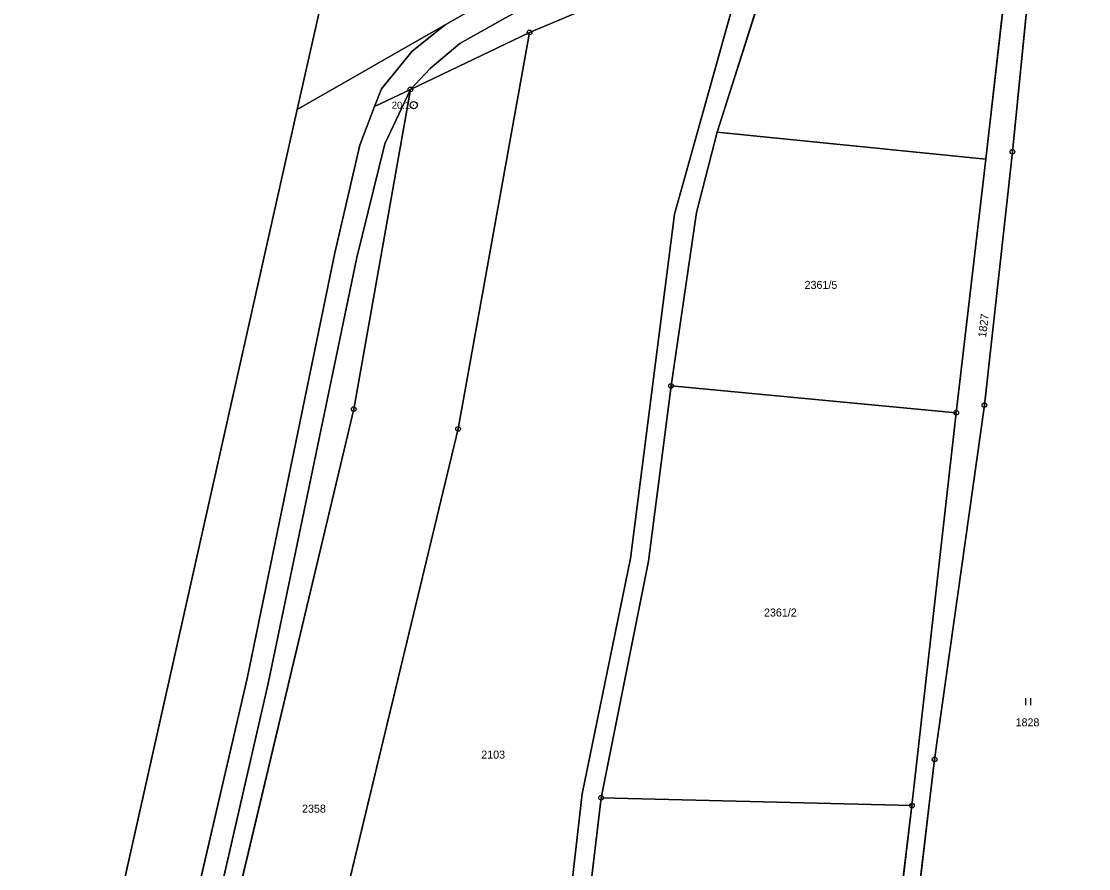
# Model space of a CAD drawing. Extents: x -689422 to -685210, y -987725 to -982160.
# Drawn here: x -688042.1 to -687815.4, y -986273.5 to -986093.6 of the extents above; entities that cross this region are included whole.
import ezdxf

# ---------------------------------------------------------------- set-up
doc = ezdxf.new("R2010")
doc.units = 0
for name, color, linetype in [('KN_Hranice_parcel', 7, 'Continuous'), ('KN_Parcelni cisla', 7, 'Continuous'), ('KN_Polygon parcely', 7, 'Continuous'), ('KN_POZEMKY_ORNA PUDA', 7, 'Continuous'), ('KN_POZEMKY_OSTATNI PLOCHA', 7, 'Continuous'), ('KN_POZEMKY_TTP', 7, 'Continuous'), ('KN_VYUZITI_17_ostatni plocha_ostatni komunikace', 7, 'Continuous'), ('KN_VYUZITI_23_ostatni plocha_manipulacni plocha', 7, 'Continuous'), ('KN_VYUZITI_27_ostatni plocha_neplodna puda', 7, 'Continuous'), ('KN_Značky bodu BP', 7, 'Continuous'), ('KN_Značky kultur', 7, 'Continuous')]:
    doc.layers.add(name, color=color, linetype=linetype)

msp = doc.modelspace()

# ---------------------------------------------------------------- linework, layer by layer
at = {"layer": 'KN_Hranice_parcel'}
for p, q in [((-687952.09, -986094.33), (-687941.36, -986088.19)), ((-687983.51, -986112.31), (-687952.09, -986094.33)), ((-687959.46, -986108.04), (-687934.17, -986095.95)), ((-687967.07, -986111.68), (-687959.46, -986108.04)), ((-688054.13, -986426.81), (-687983.51, -986112.31)), ((-687894.31, -986117.13), (-687837.25, -986122.85)), ((-687837.25, -986122.85), (-687843.53, -986176.69)), ((-687843.53, -986176.69), (-687904.1, -986171.01)), ((-687843.53, -986176.69), (-687852.93, -986260.13)), ((-687926.73, -986324.1), (-687918.95, -986258.46)), ((-687918.95, -986258.46), (-687852.93, -986260.13)), ((-687852.93, -986260.13), (-687861.01, -986327.01))]:
    msp.add_line(p, q, dxfattribs=at)
for points in [[(-687905.28, -985782.43), (-687977.17, -986084.07), (-687983.51, -986112.31)], [(-687774.42, -986041.42), (-687783.45, -986029.99), (-687794.58, -986022.2), (-687806.56, -986018.15), (-687818.46, -986017.93), (-687827.87, -986020.11), (-687838.37, -986025.3), (-687877.36, -986055.98), (-687894.09, -986067.93), (-687909.41, -986076.54), (-687939.27, -986092.84), (-687948.96, -986098.29), (-687955.27, -986103.61), (-687959.46, -986108.04)], [(-687864.46, -986388.44), (-687857.26, -986327.29), (-687848.11, -986250.3), (-687837.55, -986175.06), (-687831.58, -986121.26), (-687827.17, -986077.3), (-687823.88, -986050.9), (-687817.51, -986032.37)], [(-687837.25, -986122.85), (-687829.82, -986057.78), (-687825.09, -986032.95)], [(-687868.15, -986065.21), (-687883.58, -986083.38), (-687894.31, -986117.13)], [(-687947.64, -986420.67), (-687930.55, -986323.8), (-687922.96, -986257.64), (-687912.7, -986207.66), (-687903.4, -986134.51), (-687888.89, -986082.81)], [(-687934.17, -986095.95), (-687906.35, -986084.23), (-687888.89, -986082.81)], [(-687934.17, -986095.95), (-687949.34, -986180.13), (-687989.02, -986345.19), (-688003.57, -986407.4)], [(-687952.09, -986094.33), (-687959.08, -986099.93), (-687965.63, -986107.91), (-687967.07, -986111.68)], [(-688036.65, -986431.9), (-688022, -986373.16), (-688005.27, -986302.04), (-687989.72, -986234.2), (-687970.84, -986143.72), (-687964.89, -986119.62), (-687959.46, -986108.04)], [(-687959.46, -986108.04), (-687971.51, -986175.91), (-688010.56, -986340.02), (-688031.88, -986426.95)], [(-688040.63, -986430.74), (-688026.88, -986372.41), (-688009.84, -986300.77), (-687994.17, -986233.11), (-687975.55, -986142.74), (-687970.22, -986119.89), (-687967.07, -986111.68)], [(-687904.1, -986171.01), (-687898.67, -986134.18), (-687894.31, -986117.13)], [(-687918.95, -986258.46), (-687908.92, -986208.25), (-687904.1, -986171.01)]]:
    msp.add_lwpolyline(points, dxfattribs=at)
at = {"layer": 'KN_Polygon parcely'}
for points in [[(-687905.28, -985782.43), (-687977.17, -986084.07), (-687983.51, -986112.31), (-687952.09, -986094.33), (-687941.36, -986088.19), (-687932.62, -986083.22), (-687926.48, -986056.48), (-687873.66, -985874.65), (-687856.89, -985789.86), (-687847.31, -985720.9), (-687842.62, -985673.09), (-687843.43, -985650.56), (-687845.91, -985636.81), (-687864.14, -985609.94), (-687883.66, -985582.05), (-687884.77, -985606.4), (-687929.48, -985774.84)], [(-687864.46, -986388.44), (-687797.83, -986386.92), (-687801.17, -986347.9), (-687812.02, -986279.24), (-687805.09, -986188.05), (-687799.7, -986131.22), (-687795.83, -986103.69), (-687797.45, -986091.96), (-687799.44, -986053.43), (-687796.24, -986030.75), (-687817.51, -986032.37), (-687823.88, -986050.9), (-687827.17, -986077.3), (-687831.58, -986121.26), (-687837.55, -986175.06), (-687848.11, -986250.3), (-687857.26, -986327.29)], [(-687837.25, -986122.85), (-687829.82, -986057.78), (-687825.09, -986032.95), (-687843.88, -986045.12), (-687868.15, -986065.21), (-687883.58, -986083.38), (-687894.31, -986117.13)], [(-687947.64, -986420.67), (-687930.55, -986323.8), (-687922.96, -986257.64), (-687912.7, -986207.66), (-687903.4, -986134.51), (-687888.89, -986082.81), (-687906.35, -986084.23), (-687934.17, -986095.95), (-687949.34, -986180.13), (-687989.02, -986345.19), (-688003.57, -986407.4)], [(-687975.55, -986142.74), (-687970.22, -986119.89), (-687967.07, -986111.68), (-687965.63, -986107.91), (-687959.08, -986099.93), (-687952.09, -986094.33), (-687983.51, -986112.31), (-688054.13, -986426.81), (-688040.63, -986430.74), (-688026.88, -986372.41), (-688009.84, -986300.77), (-687994.17, -986233.11)], [(-688010.56, -986340.02), (-688031.88, -986426.95), (-688009.33, -986432.24), (-688003.57, -986407.4), (-687989.02, -986345.19), (-687949.34, -986180.13), (-687934.17, -986095.95), (-687959.46, -986108.04), (-687971.51, -986175.91)], [(-687989.72, -986234.2), (-687970.84, -986143.72), (-687964.89, -986119.62), (-687959.46, -986108.04), (-687967.07, -986111.68), (-687970.22, -986119.89), (-687975.55, -986142.74), (-687994.17, -986233.11), (-688009.84, -986300.77), (-688026.88, -986372.41), (-688040.63, -986430.74), (-688036.65, -986431.9), (-688022, -986373.16), (-688005.27, -986302.04)], [(-688032.72, -986433.04), (-688031.88, -986426.95), (-688010.56, -986340.02), (-687971.51, -986175.91), (-687959.46, -986108.04), (-687964.89, -986119.62), (-687970.84, -986143.72), (-687989.72, -986234.2), (-688005.27, -986302.04), (-688022, -986373.16), (-688036.65, -986431.9)], [(-687837.25, -986122.85), (-687894.31, -986117.13), (-687898.67, -986134.18), (-687904.1, -986171.01), (-687843.53, -986176.69)], [(-687843.53, -986176.69), (-687904.1, -986171.01), (-687908.92, -986208.25), (-687918.95, -986258.46), (-687852.93, -986260.13)], [(-687861.01, -986327.01), (-687852.93, -986260.13), (-687918.95, -986258.46), (-687926.73, -986324.1)]]:
    msp.add_lwpolyline(points, close=True, dxfattribs=at)
for points in [[(-688175.31, -986930.89), (-688164.95, -986920.32), (-688159.4, -986895.61), (-688195.78, -986878.99), (-688182.85, -986823.42), (-688167.24, -986754.29), (-688165.37, -986743.42), (-688139.35, -986623.85), (-688109.82, -986514.74), (-688083.69, -986418.21), (-688054.13, -986426.81), (-687983.51, -986112.31), (-687977.17, -986084.07), (-687905.28, -985782.43)], [(-687830.03, -986015.27), (-687840.47, -986020.48), (-687881.86, -986052.96), (-687896.94, -986063.18), (-687911.42, -986071.75), (-687922.62, -986077.53), (-687932.62, -986083.22), (-687941.36, -986088.19), (-687952.09, -986094.33), (-687959.08, -986099.93), (-687965.63, -986107.91), (-687967.07, -986111.68), (-687959.46, -986108.04), (-687955.27, -986103.61), (-687948.96, -986098.29), (-687939.27, -986092.84), (-687909.41, -986076.54), (-687894.09, -986067.93), (-687877.36, -986055.98), (-687838.37, -986025.3), (-687827.87, -986020.11), (-687818.46, -986017.93), (-687806.56, -986018.15)], [(-687806.56, -986018.15), (-687818.46, -986017.93), (-687827.87, -986020.11), (-687838.37, -986025.3), (-687877.36, -986055.98), (-687894.09, -986067.93), (-687909.41, -986076.54), (-687939.27, -986092.84), (-687948.96, -986098.29), (-687955.27, -986103.61), (-687959.46, -986108.04), (-687934.17, -986095.95), (-687906.35, -986084.23), (-687888.89, -986082.81), (-687875.2, -986066.88), (-687868.15, -986065.21), (-687843.88, -986045.12), (-687825.09, -986032.95), (-687817.51, -986032.37), (-687796.24, -986030.75)], [(-687857.26, -986327.29), (-687848.11, -986250.3), (-687837.55, -986175.06), (-687831.58, -986121.26), (-687827.17, -986077.3), (-687823.88, -986050.9), (-687817.51, -986032.37), (-687825.09, -986032.95), (-687829.82, -986057.78), (-687837.25, -986122.85), (-687843.53, -986176.69), (-687852.93, -986260.13), (-687861.01, -986327.01)], [(-687984.02, -986576.56), (-687970.22, -986535.46), (-687952.38, -986473.5), (-687950.87, -986465.72), (-687942.42, -986422.17), (-687937.14, -986389.17), (-687926.73, -986324.1), (-687918.95, -986258.46), (-687908.92, -986208.25), (-687904.1, -986171.01), (-687898.67, -986134.18), (-687894.31, -986117.13), (-687883.58, -986083.38), (-687868.15, -986065.21), (-687875.2, -986066.88), (-687888.89, -986082.81), (-687903.4, -986134.51), (-687912.7, -986207.66), (-687922.96, -986257.64), (-687930.55, -986323.8), (-687947.64, -986420.67), (-687956.67, -986473.43), (-687972.93, -986529.42), (-687989.54, -986576.41)]]:
    msp.add_lwpolyline(points, dxfattribs=at)
at = {"layer": 'KN_POZEMKY_ORNA PUDA'}
for p, q in [((-687829.82, -986057.78), (-687837.25, -986122.85)), ((-687934.17, -986095.95), (-687906.35, -986084.23)), ((-687903.4, -986134.51), (-687888.89, -986082.81)), ((-687888.89, -986082.81), (-687903.4, -986134.51)), ((-687883.58, -986083.38), (-687894.31, -986117.13)), ((-687894.31, -986117.13), (-687883.58, -986083.38)), ((-687983.51, -986112.31), (-687952.09, -986094.33)), ((-687959.46, -986108.04), (-687934.17, -986095.95)), ((-687952.09, -986094.33), (-687959.08, -986099.93)), ((-687934.17, -986095.95), (-687949.34, -986180.13)), ((-687949.34, -986180.13), (-687934.17, -986095.95)), ((-687959.08, -986099.93), (-687965.63, -986107.91)), ((-687971.51, -986175.91), (-687959.46, -986108.04)), ((-687959.46, -986108.04), (-687971.51, -986175.91)), ((-687965.63, -986107.91), (-687967.07, -986111.68)), ((-687964.89, -986119.62), (-687959.46, -986108.04)), ((-687967.07, -986111.68), (-687970.22, -986119.89)), ((-688054.13, -986426.81), (-687983.51, -986112.31)), ((-687894.31, -986117.13), (-687898.67, -986134.18)), ((-687898.67, -986134.18), (-687894.31, -986117.13)), ((-687837.25, -986122.85), (-687894.31, -986117.13)), ((-687894.31, -986117.13), (-687837.25, -986122.85)), ((-687970.22, -986119.89), (-687975.55, -986142.74)), ((-687970.84, -986143.72), (-687964.89, -986119.62)), ((-687837.25, -986122.85), (-687843.53, -986176.69)), ((-687912.7, -986207.66), (-687903.4, -986134.51)), ((-687903.4, -986134.51), (-687912.7, -986207.66)), ((-687898.67, -986134.18), (-687904.1, -986171.01)), ((-687904.1, -986171.01), (-687898.67, -986134.18)), ((-687975.55, -986142.74), (-687994.17, -986233.11)), ((-687989.72, -986234.2), (-687970.84, -986143.72)), ((-687904.1, -986171.01), (-687908.92, -986208.25)), ((-687908.92, -986208.25), (-687904.1, -986171.01)), ((-687904.1, -986171.01), (-687843.53, -986176.69)), ((-687843.53, -986176.69), (-687904.1, -986171.01)), ((-688010.56, -986340.02), (-687971.51, -986175.91)), ((-687971.51, -986175.91), (-688010.56, -986340.02)), ((-687843.53, -986176.69), (-687852.93, -986260.13)), ((-687949.34, -986180.13), (-687989.02, -986345.19)), ((-687989.02, -986345.19), (-687949.34, -986180.13)), ((-687922.96, -986257.64), (-687912.7, -986207.66)), ((-687912.7, -986207.66), (-687922.96, -986257.64)), ((-687908.92, -986208.25), (-687918.95, -986258.46)), ((-687918.95, -986258.46), (-687908.92, -986208.25)), ((-687994.17, -986233.11), (-688009.84, -986300.77)), ((-688005.27, -986302.04), (-687989.72, -986234.2)), ((-687930.55, -986323.8), (-687922.96, -986257.64)), ((-687922.96, -986257.64), (-687930.55, -986323.8)), ((-687918.95, -986258.46), (-687926.73, -986324.1)), ((-687926.73, -986324.1), (-687918.95, -986258.46)), ((-687852.93, -986260.13), (-687918.95, -986258.46)), ((-687918.95, -986258.46), (-687852.93, -986260.13)), ((-687852.93, -986260.13), (-687861.01, -986327.01))]:
    msp.add_line(p, q, dxfattribs=at)
at = {"layer": 'KN_POZEMKY_OSTATNI PLOCHA'}
for p, q in [((-687837.25, -986122.85), (-687829.82, -986057.78)), ((-687827.17, -986077.3), (-687831.58, -986121.26)), ((-687977.17, -986084.07), (-687983.51, -986112.31)), ((-687906.35, -986084.23), (-687934.17, -986095.95)), ((-687952.09, -986094.33), (-687941.36, -986088.19)), ((-687939.27, -986092.84), (-687948.96, -986098.29)), ((-687948.96, -986098.29), (-687939.27, -986092.84)), ((-687934.17, -986095.95), (-687959.46, -986108.04)), ((-687959.08, -986099.93), (-687952.09, -986094.33)), ((-687948.96, -986098.29), (-687955.27, -986103.61)), ((-687955.27, -986103.61), (-687948.96, -986098.29)), ((-687965.63, -986107.91), (-687959.08, -986099.93)), ((-687955.27, -986103.61), (-687959.46, -986108.04)), ((-687959.46, -986108.04), (-687955.27, -986103.61)), ((-687967.07, -986111.68), (-687965.63, -986107.91)), ((-687959.46, -986108.04), (-687967.07, -986111.68)), ((-687967.07, -986111.68), (-687959.46, -986108.04)), ((-687959.46, -986108.04), (-687964.89, -986119.62)), ((-687970.22, -986119.89), (-687967.07, -986111.68)), ((-687983.51, -986112.31), (-688054.13, -986426.81)), ((-687975.55, -986142.74), (-687970.22, -986119.89)), ((-687964.89, -986119.62), (-687970.84, -986143.72)), ((-687831.58, -986121.26), (-687837.55, -986175.06)), ((-687843.53, -986176.69), (-687837.25, -986122.85)), ((-687994.17, -986233.11), (-687975.55, -986142.74)), ((-687970.84, -986143.72), (-687989.72, -986234.2)), ((-687837.55, -986175.06), (-687848.11, -986250.3)), ((-687852.93, -986260.13), (-687843.53, -986176.69)), ((-688009.84, -986300.77), (-687994.17, -986233.11)), ((-687989.72, -986234.2), (-688005.27, -986302.04)), ((-687848.11, -986250.3), (-687857.26, -986327.29)), ((-687861.01, -986327.01), (-687852.93, -986260.13))]:
    msp.add_line(p, q, dxfattribs=at)
at = {"layer": 'KN_POZEMKY_TTP'}
for p, q in [((-687831.58, -986121.26), (-687827.17, -986077.3)), ((-687983.51, -986112.31), (-687977.17, -986084.07)), ((-687941.36, -986088.19), (-687952.09, -986094.33)), ((-687952.09, -986094.33), (-687983.51, -986112.31)), ((-687837.55, -986175.06), (-687831.58, -986121.26)), ((-687848.11, -986250.3), (-687837.55, -986175.06)), ((-687857.26, -986327.29), (-687848.11, -986250.3))]:
    msp.add_line(p, q, dxfattribs=at)
at = {"layer": 'KN_VYUZITI_17_ostatni plocha_ostatni komunikace'}
for p, q in [((-687837.25, -986122.85), (-687829.82, -986057.78)), ((-687827.17, -986077.3), (-687831.58, -986121.26)), ((-687952.09, -986094.33), (-687941.36, -986088.19)), ((-687939.27, -986092.84), (-687948.96, -986098.29)), ((-687959.08, -986099.93), (-687952.09, -986094.33)), ((-687948.96, -986098.29), (-687955.27, -986103.61)), ((-687965.63, -986107.91), (-687959.08, -986099.93)), ((-687955.27, -986103.61), (-687959.46, -986108.04)), ((-687967.07, -986111.68), (-687965.63, -986107.91)), ((-687959.46, -986108.04), (-687967.07, -986111.68)), ((-687967.07, -986111.68), (-687959.46, -986108.04)), ((-687959.46, -986108.04), (-687964.89, -986119.62)), ((-687970.22, -986119.89), (-687967.07, -986111.68)), ((-687975.55, -986142.74), (-687970.22, -986119.89)), ((-687964.89, -986119.62), (-687970.84, -986143.72)), ((-687831.58, -986121.26), (-687837.55, -986175.06)), ((-687843.53, -986176.69), (-687837.25, -986122.85)), ((-687994.17, -986233.11), (-687975.55, -986142.74)), ((-687970.84, -986143.72), (-687989.72, -986234.2)), ((-687837.55, -986175.06), (-687848.11, -986250.3)), ((-687852.93, -986260.13), (-687843.53, -986176.69)), ((-688009.84, -986300.77), (-687994.17, -986233.11)), ((-687989.72, -986234.2), (-688005.27, -986302.04)), ((-687848.11, -986250.3), (-687857.26, -986327.29)), ((-687861.01, -986327.01), (-687852.93, -986260.13))]:
    msp.add_line(p, q, dxfattribs=at)
at = {"layer": 'KN_VYUZITI_23_ostatni plocha_manipulacni plocha'}
for p, q in [((-687977.17, -986084.07), (-687983.51, -986112.31)), ((-687983.51, -986112.31), (-688054.13, -986426.81))]:
    msp.add_line(p, q, dxfattribs=at)
at = {"layer": 'KN_VYUZITI_27_ostatni plocha_neplodna puda'}
for p, q in [((-687906.35, -986084.23), (-687934.17, -986095.95)), ((-687948.96, -986098.29), (-687939.27, -986092.84)), ((-687934.17, -986095.95), (-687959.46, -986108.04)), ((-687955.27, -986103.61), (-687948.96, -986098.29)), ((-687959.46, -986108.04), (-687955.27, -986103.61))]:
    msp.add_line(p, q, dxfattribs=at)
at = {"layer": 'KN_Značky bodu BP'}
for centre, radius in [((-687934.17, -986095.95), 0.5), ((-687934.17, -986095.95), 0.0303), ((-687959.46, -986108.04), 0.5), ((-687959.46, -986108.04), 0.0303), ((-687958.76, -986111.38), 0.75), ((-687958.76, -986111.38), 0.03), ((-687831.58, -986121.26), 0.5), ((-687831.58, -986121.26), 0.0303), ((-687904.1, -986171.01), 0.5), ((-687904.1, -986171.01), 0.0303), ((-687971.51, -986175.91), 0.5), ((-687837.55, -986175.06), 0.5), ((-687837.55, -986175.06), 0.0303), ((-687971.51, -986175.91), 0.0303), ((-687843.53, -986176.69), 0.5), ((-687843.53, -986176.69), 0.0303), ((-687949.34, -986180.13), 0.5), ((-687949.34, -986180.13), 0.0303), ((-687848.11, -986250.3), 0.5), ((-687848.11, -986250.3), 0.0303), ((-687918.95, -986258.46), 0.5), ((-687918.95, -986258.46), 0.0303), ((-687852.93, -986260.13), 0.5), ((-687852.93, -986260.13), 0.0303)]:
    msp.add_circle(centre, radius, dxfattribs=at)
at = {"layer": 'KN_Značky kultur'}
for p, q in [((-687828.7, -986238.81), (-687828.7, -986237.31)), ((-687827.7, -986238.81), (-687827.7, -986237.31))]:
    msp.add_line(p, q, dxfattribs=at)

# ---------------------------------------------------------------- texts
at = {"layer": 'KN_Parcelni cisla'}
for s, p in [('2361/5', (-687875.74, -986150.4)), ('2361/2', (-687884.36, -986219.97)), ('1828', (-687830.91, -986243.29)), ('2103', (-687944.42, -986250.15)), ('2358', (-687982.49, -986261.62))]:
    msp.add_text(s, height=1.7, dxfattribs=at).set_placement(p)
msp.add_text('1827', height=1.7, rotation=83, dxfattribs=at).set_placement((-687837.2, -986160.81))
at = {"layer": 'KN_Značky bodu BP'}
msp.add_text('20.1', height=1.5, dxfattribs=at).set_placement((-687963.44, -986112.13))

doc.saveas('drawing.dxf')
